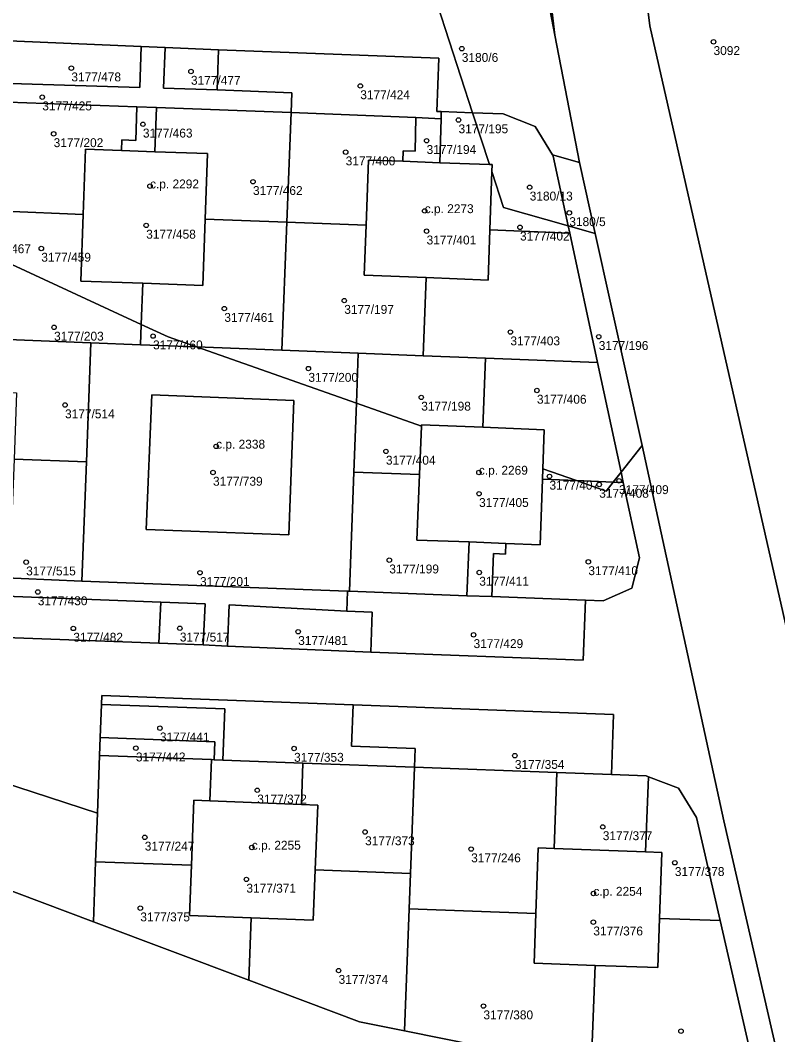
# Model space of a CAD drawing. Extents: x -878211 to -870363, y -1058464 to -1052522.
# Drawn here: x -873952.4 to -873867.2, y -1057145.9 to -1057031.9 of the extents above; entities that cross this region are included whole.
import ezdxf

# ---------------------------------------------------------------- set-up
doc = ezdxf.new("R2010")
doc.units = 0
for name, color, linetype in [('Vrstva 50', 7, 'Continuous'), ('Vrstva 51', 7, 'Continuous'), ('Vrstva 52', 7, 'Continuous')]:
    doc.layers.add(name, color=color, linetype=linetype)

msp = doc.modelspace()

# ---------------------------------------------------------------- linework, layer by layer
at = {"layer": 'Vrstva 50'}
for centre in [(-873874.45, -1057034.33994), (-873902.74, -1057035.10994), (-873946.62, -1057037.29994), (-873933.18, -1057037.67994), (-873914.15, -1057039.29994), (-873949.89, -1057040.55994), (-873938.58, -1057043.60994), (-873903.11, -1057043.12994), (-873948.61, -1057044.68994), (-873906.7, -1057045.45994), (-873915.79, -1057046.73994), (-873937.78, -1057050.56994), (-873926.21, -1057050.06994), (-873895.11, -1057050.68994), (-873906.91, -1057053.34994), (-873890.66, -1057053.56994), (-873938.21, -1057054.97994), (-873896.2, -1057055.18994), (-873906.7, -1057055.62994), (-873950, -1057057.56994), (-873915.95, -1057063.42994), (-873929.43, -1057064.32994), (-873948.56, -1057066.43994), (-873897.28, -1057066.96994), (-873937.44, -1057067.41994), (-873887.35, -1057067.48994), (-873919.98, -1057071.06994), (-873894.3, -1057073.52994), (-873907.3, -1057074.30994), (-873947.33, -1057075.16994), (-873930.35, -1057079.81994), (-873911.27, -1057080.37994), (-873930.7, -1057082.74994), (-873900.82, -1057082.74994), (-873892.89, -1057083.18994), (-873887.3, -1057084.09994), (-873885.07, -1057083.68994), (-873900.8, -1057085.13994), (-873951.7, -1057092.82994), (-873910.89, -1057092.60994), (-873888.52, -1057092.79994), (-873932.16, -1057094.01994), (-873900.78, -1057093.98994), (-873950.39, -1057096.17994), (-873946.4, -1057100.27994), (-873934.43, -1057100.25994), (-873921.13, -1057100.64994), (-873901.42, -1057100.99994), (-873936.67, -1057111.48994), (-873939.37, -1057113.73994), (-873921.59, -1057113.77994), (-873896.78, -1057114.57994), (-873925.73, -1057118.46994), (-873886.9, -1057122.58994), (-873938.37, -1057123.75994), (-873913.61, -1057123.15994), (-873926.34, -1057124.89994), (-873901.69, -1057125.07994), (-873878.8, -1057126.61994), (-873926.95, -1057128.48994), (-873887.95, -1057130.07994), (-873938.87, -1057131.71994), (-873887.96, -1057133.29994), (-873916.59, -1057138.73994), (-873900.31, -1057142.72994), (-873878.11, -1057145.54994)]:
    msp.add_circle(centre, 0.25, dxfattribs=at)
at = {"layer": 'Vrstva 51'}
for points in [[(-873856.51, -1057143.18), (-873881.61, -1057032.55), (-873884.35, -1057010.32), (-873887.66, -1056954.58), (-873887.93, -1056948.97), (-873891.46, -1056888.5), (-873895.24, -1056850.14), (-873908.21, -1056824.62)], [(-873905.95, -1056847.41), (-873904.55, -1056852.25), (-873901.85, -1056861.67), (-873899.71, -1056884.1), (-873897.7, -1056923.04), (-873900.37, -1056922.89), (-873899.61, -1056927.59), (-873898.25, -1056955.98), (-873898.03, -1056955.97), (-873897.18, -1056955.92), (-873896.36, -1056973.46), (-873895.72, -1056985.08), (-873893.67, -1057021.77), (-873892.27, -1057033.58), (-873889.52, -1057047.9), (-873887.76, -1057055.87), (-873882.49, -1057079.7), (-873873.31, -1057121.91), (-873867.32, -1057147.86)], [(-873985.92, -1057027.43), (-873969.54, -1057032.43), (-873966.9, -1057032.99), (-873962.76, -1057033.57), (-873957.79, -1057034.05), (-873955.39, -1057034.15), (-873938.78, -1057034.87), (-873936.07, -1057034.98), (-873930.07, -1057035.24), (-873905.32, -1057036.17), (-873905.55, -1057042.17), (-873905.05, -1057042.19), (-873901.53, -1057042.32), (-873905.48, -1057030.17)], [(-873867.32, -1057147.86), (-873873.31, -1057121.91), (-873882.49, -1057079.7), (-873884.85, -1057082.71), (-873884.6, -1057083.87), (-873882.79, -1057092.33), (-873883.64, -1057095.74), (-873886.85, -1057097.17), (-873888.84, -1057097.1), (-873889.1, -1057103.84), (-873912.98, -1057102.94), (-873929.08, -1057102.26), (-873931.79, -1057102.13), (-873936.79, -1057101.94), (-873959.08, -1057101.11), (-873961.79, -1057100.99), (-873978.27, -1057099.56), (-873981.38, -1057099.09), (-873994.27, -1057095.96), (-873996.87, -1057095.2), (-874017.24, -1057086.73), (-874037.93, -1057076.66), (-874059.05, -1057066.37)], [(-874044.25, -1057082.63), (-874030.48, -1057089.65), (-874026.55, -1057091.55), (-874013.45, -1057097.87), (-874003.97, -1057102.44), (-873996.93, -1057105.83), (-873996.05, -1057103.95), (-873943.69, -1057121.04), (-873943.45, -1057114.57), (-873943.37, -1057112.53), (-873943.23, -1057108.82), (-873943.19, -1057107.81), (-873914.96, -1057108.87), (-873885.69, -1057109.97), (-873885.91, -1057116.71), (-873882.01, -1057116.86), (-873881.76, -1057116.96), (-873878.4, -1057118.25), (-873876.38, -1057121.55), (-873873.72, -1057133.12), (-873870.17, -1057148.52)], [(-873958.9, -1057096.46), (-873936.57, -1057097.32), (-873931.57, -1057097.51), (-873931.79, -1057102.13), (-873929.08, -1057102.26), (-873928.88, -1057097.61), (-873915.66, -1057098.34), (-873915.58, -1057096.09), (-873945.43, -1057094.97), (-873959.13, -1057094.35)], [(-873888.19, -1057149.75), (-873909.17, -1057145.51), (-873914.23, -1057144.49), (-873926.69, -1057139.81), (-873944.14, -1057133.26), (-873964.36, -1057125.67), (-873995.99, -1057110.9), (-873996.63, -1057112.21), (-873992.58, -1057114.18), (-874007.03, -1057143.85), (-874011.08, -1057141.88), (-874011.79, -1057144.08), (-874011.86, -1057146.07)]]:
    msp.add_lwpolyline(points, dxfattribs=at)
for points in [[(-873856.51, -1057143.18), (-873856, -1057126.59), (-873855.59, -1057113.18), (-873859.53, -1057099.33), (-873861.95, -1057049.13), (-873875.62, -1056959.25), (-873874.5, -1056949.59), (-873872.02, -1056941.65), (-873882.99, -1056946.82), (-873887.93, -1056948.97), (-873887.66, -1056954.58), (-873884.35, -1057010.32), (-873881.61, -1057032.55)], [(-873896.43, -1056984.32), (-873896.08, -1056991.24), (-873894.52, -1057021.87), (-873892.27, -1057033.58), (-873893.67, -1057021.77), (-873895.72, -1056985.08)], [(-873900.34, -1056991.4), (-873900, -1056995.87), (-873898.95, -1057009.8), (-873898.16, -1057020.34), (-873898.99, -1057022.65), (-873901.26, -1057023.57), (-873904.45, -1057023.45), (-873904.71, -1057030.2), (-873905.48, -1057030.17), (-873901.53, -1057042.32), (-873898.11, -1057042.45), (-873894.48, -1057043.85), (-873892.56, -1057047.03), (-873889.52, -1057047.9), (-873892.27, -1057033.58), (-873894.52, -1057021.87), (-873896.08, -1056991.24)], [(-873921.93, -1057042.3), (-873921.84, -1057040.06), (-873930.24, -1057039.74), (-873936.25, -1057039.56), (-873936.07, -1057034.98), (-873938.78, -1057034.87), (-873938.93, -1057039.48), (-873955.88, -1057038.97), (-873957.71, -1057038.84), (-873962.68, -1057038.34), (-873967.73, -1057037.55), (-873966.9, -1057032.99), (-873969.54, -1057032.43), (-873970.35, -1057037), (-873982.84, -1057033.33), (-873983.57, -1057035.48), (-873975.87, -1057037.76), (-873971.16, -1057038.79), (-873968.85, -1057039.3), (-873968.02, -1057039.48), (-873960.34, -1057040.59), (-873953.7, -1057041.11), (-873939.25, -1057041.65), (-873937.04, -1057041.73)], [(-873955.39, -1057034.15), (-873955.88, -1057038.97), (-873938.93, -1057039.48), (-873938.78, -1057034.87)], [(-873930.07, -1057035.24), (-873936.07, -1057034.98), (-873936.25, -1057039.56), (-873930.24, -1057039.74)], [(-873930.24, -1057039.74), (-873921.84, -1057040.06), (-873921.93, -1057042.3), (-873907.91, -1057042.83), (-873905.07, -1057043.01), (-873905.05, -1057042.19), (-873905.55, -1057042.17), (-873905.32, -1057036.17), (-873930.07, -1057035.24)], [(-873939.25, -1057041.65), (-873953.7, -1057041.11), (-873954.16, -1057053.39), (-873945.29, -1057053.74), (-873945.02, -1057046.42), (-873940.97, -1057046.56), (-873940.93, -1057045.36), (-873939.38, -1057045.42)], [(-873939.25, -1057041.65), (-873939.38, -1057045.42), (-873940.93, -1057045.36), (-873940.97, -1057046.56), (-873937.23, -1057046.69), (-873937.04, -1057041.73)], [(-873937.23, -1057046.69), (-873931.33, -1057046.9), (-873931.59, -1057054.27), (-873922.4, -1057054.61), (-873921.93, -1057042.3), (-873937.04, -1057041.73)], [(-873922.4, -1057054.61), (-873913.49, -1057054.95), (-873913.21, -1057047.63), (-873909.36, -1057047.77), (-873909.32, -1057046.58), (-873907.97, -1057046.63), (-873907.91, -1057042.83), (-873921.93, -1057042.3)], [(-873899.62, -1057048.14), (-873901.53, -1057042.32), (-873905.05, -1057042.19), (-873905.07, -1057043.01), (-873905.22, -1057047.93)], [(-873890.79, -1057055.01), (-873892.47, -1057047.18), (-873892.56, -1057047.03), (-873894.48, -1057043.85), (-873898.11, -1057042.45), (-873901.53, -1057042.32), (-873899.62, -1057048.14), (-873899.34, -1057048.15), (-873899.37, -1057048.91), (-873898.04, -1057052.95)], [(-873907.91, -1057042.83), (-873907.97, -1057046.63), (-873909.32, -1057046.58), (-873909.36, -1057047.77), (-873905.22, -1057047.93), (-873905.07, -1057043.01)], [(-873938.58, -1057061.48), (-873931.86, -1057061.73), (-873931.59, -1057054.27), (-873931.33, -1057046.9), (-873937.23, -1057046.69), (-873940.97, -1057046.56), (-873945.02, -1057046.42), (-873945.29, -1057053.74), (-873945.56, -1057061.23)], [(-873887.76, -1057055.87), (-873889.52, -1057047.9), (-873892.56, -1057047.03), (-873892.47, -1057047.18), (-873890.79, -1057055.01)], [(-873899.59, -1057055.49), (-873899.37, -1057048.91), (-873899.34, -1057048.15), (-873899.62, -1057048.14), (-873905.22, -1057047.93), (-873909.36, -1057047.77), (-873913.21, -1057047.63), (-873913.49, -1057054.95), (-873913.71, -1057060.57), (-873906.76, -1057060.85), (-873899.79, -1057061.13)], [(-873899.37, -1057048.91), (-873899.59, -1057055.49), (-873890.62, -1057055.84), (-873890.79, -1057055.01), (-873898.04, -1057052.95)], [(-873938.76, -1057066.12), (-873938.58, -1057061.48), (-873945.56, -1057061.23), (-873945.29, -1057053.74), (-873954.16, -1057053.39), (-873954.24, -1057055.55), (-873954.37, -1057058.87)], [(-873938.76, -1057066.12), (-873935.74, -1057067.52), (-873932.57, -1057068.63), (-873922.96, -1057069.01), (-873922.4, -1057054.61), (-873931.59, -1057054.27), (-873931.86, -1057061.73), (-873938.58, -1057061.48)], [(-873922.96, -1057069.01), (-873914.38, -1057069.34), (-873907.1, -1057069.62), (-873906.76, -1057060.85), (-873913.71, -1057060.57), (-873913.49, -1057054.95), (-873922.4, -1057054.61)], [(-873884.85, -1057082.71), (-873882.49, -1057079.7), (-873887.76, -1057055.87), (-873890.79, -1057055.01), (-873890.62, -1057055.84), (-873887.5, -1057070.38)], [(-873887.5, -1057070.38), (-873890.62, -1057055.84), (-873899.59, -1057055.49), (-873899.79, -1057061.13), (-873906.76, -1057060.85), (-873907.1, -1057069.62), (-873900.08, -1057069.89)], [(-873944.43, -1057068.18), (-873938.85, -1057068.39), (-873938.76, -1057066.12), (-873954.37, -1057058.87), (-873954.7, -1057067.78)], [(-873938.85, -1057068.39), (-873932.57, -1057068.63), (-873935.74, -1057067.52), (-873938.76, -1057066.12)], [(-873944.93, -1057081.57), (-873944.43, -1057068.18), (-873954.7, -1057067.78), (-873959.18, -1057067.61), (-873959.41, -1057073.53), (-873952.77, -1057073.78), (-873953.05, -1057081.26)], [(-873915.38, -1057096.1), (-873914.88, -1057082.7), (-873914.59, -1057074.97), (-873932.57, -1057068.63), (-873938.85, -1057068.39), (-873944.43, -1057068.18), (-873944.93, -1057081.57), (-873945.43, -1057094.97), (-873915.58, -1057096.09)], [(-873922.96, -1057069.01), (-873932.57, -1057068.63), (-873914.59, -1057074.97), (-873914.38, -1057069.34)], [(-873914.59, -1057074.97), (-873907.28, -1057077.54), (-873907.28, -1057077.38), (-873900.38, -1057077.67), (-873900.08, -1057069.89), (-873907.1, -1057069.62), (-873914.38, -1057069.34)], [(-873893.64, -1057082.34), (-873889.85, -1057083.67), (-873885.73, -1057083.83), (-873884.85, -1057082.71), (-873887.5, -1057070.38), (-873900.08, -1057069.89), (-873900.38, -1057077.67), (-873893.48, -1057077.96)], [(-873937.59, -1057074.03), (-873921.63, -1057074.66), (-873922.19, -1057089.77), (-873938.2, -1057089.16)], [(-873937.59, -1057074.03), (-873938.2, -1057089.16), (-873922.19, -1057089.77), (-873921.63, -1057074.66)], [(-873907.28, -1057077.54), (-873914.59, -1057074.97), (-873914.88, -1057082.7), (-873907.5, -1057082.99)], [(-873897.79, -1057090.72), (-873893.94, -1057090.87), (-873893.68, -1057083.52), (-873893.64, -1057082.34), (-873893.48, -1057077.96), (-873900.38, -1057077.67), (-873907.28, -1057077.38), (-873907.28, -1057077.54), (-873907.5, -1057082.99), (-873907.8, -1057090.34), (-873901.93, -1057090.56)], [(-873958.92, -1057088.5), (-873959.13, -1057094.35), (-873945.43, -1057094.97), (-873944.93, -1057081.57), (-873953.05, -1057081.26), (-873953.33, -1057088.71)], [(-873915.38, -1057096.1), (-873902.16, -1057096.6), (-873901.93, -1057090.56), (-873907.8, -1057090.34), (-873907.5, -1057082.99), (-873914.88, -1057082.7)], [(-873889.85, -1057083.67), (-873893.64, -1057082.34), (-873893.68, -1057083.52)], [(-873884.6, -1057083.87), (-873884.85, -1057082.71), (-873885.73, -1057083.83)], [(-873899.37, -1057096.7), (-873888.84, -1057097.1), (-873886.85, -1057097.17), (-873883.64, -1057095.74), (-873882.79, -1057092.33), (-873884.6, -1057083.87), (-873885.73, -1057083.83), (-873886.53, -1057084.84), (-873889.85, -1057083.67), (-873893.68, -1057083.52), (-873893.94, -1057090.87), (-873897.79, -1057090.72), (-873897.83, -1057091.92), (-873899.18, -1057091.87)], [(-873889.85, -1057083.67), (-873886.53, -1057084.84), (-873885.73, -1057083.83)], [(-873899.37, -1057096.7), (-873899.18, -1057091.87), (-873897.83, -1057091.92), (-873897.79, -1057090.72), (-873901.93, -1057090.56), (-873902.16, -1057096.6)], [(-873915.66, -1057098.34), (-873912.81, -1057098.44), (-873912.98, -1057102.94), (-873889.1, -1057103.84), (-873888.84, -1057097.1), (-873899.37, -1057096.7), (-873902.16, -1057096.6), (-873915.38, -1057096.1), (-873915.58, -1057096.09)], [(-873936.79, -1057101.94), (-873936.57, -1057097.32), (-873958.9, -1057096.46), (-873959.08, -1057101.11)], [(-873936.79, -1057101.94), (-873931.79, -1057102.13), (-873931.57, -1057097.51), (-873936.57, -1057097.32)], [(-873929.08, -1057102.26), (-873912.98, -1057102.94), (-873912.81, -1057098.44), (-873915.66, -1057098.34), (-873928.88, -1057097.61)], [(-873996.93, -1057105.83), (-873998.7, -1057109.63), (-873995.99, -1057110.9), (-873964.36, -1057125.67), (-873944.14, -1057133.26), (-873943.89, -1057126.5), (-873943.69, -1057121.04), (-873996.05, -1057103.95)], [(-873929.61, -1057115.08), (-873920.59, -1057115.41), (-873908.06, -1057115.88), (-873907.98, -1057113.79), (-873915.14, -1057113.52), (-873914.96, -1057108.87), (-873943.19, -1057107.81), (-873943.23, -1057108.82), (-873929.39, -1057109.33)], [(-873943.37, -1057112.53), (-873930.51, -1057113.01), (-873930.58, -1057115.04), (-873929.61, -1057115.08), (-873929.39, -1057109.33), (-873943.23, -1057108.82)], [(-873892.06, -1057116.48), (-873885.91, -1057116.71), (-873885.69, -1057109.97), (-873914.96, -1057108.87), (-873915.14, -1057113.52), (-873907.98, -1057113.79), (-873908.06, -1057115.88)], [(-873943.37, -1057112.53), (-873943.45, -1057114.57), (-873930.88, -1057115.03), (-873930.58, -1057115.04), (-873930.51, -1057113.01)], [(-873943.45, -1057114.57), (-873943.69, -1057121.04), (-873943.89, -1057126.5), (-873933.12, -1057126.9), (-873932.84, -1057119.59), (-873931.06, -1057119.66), (-873930.88, -1057115.03)], [(-873930.58, -1057115.04), (-873930.88, -1057115.03), (-873931.06, -1057119.66), (-873920.77, -1057120.07), (-873920.59, -1057115.41), (-873929.61, -1057115.08)], [(-873908.51, -1057127.83), (-873908.06, -1057115.88), (-873920.59, -1057115.41), (-873920.77, -1057120.07), (-873918.94, -1057120.14), (-873919.22, -1057127.43)], [(-873908.51, -1057127.83), (-873908.66, -1057131.81), (-873894.42, -1057132.34), (-873894.15, -1057124.95), (-873892.38, -1057125.02), (-873892.06, -1057116.48), (-873908.06, -1057115.88)], [(-873881.76, -1057116.96), (-873882.01, -1057116.86), (-873885.91, -1057116.71), (-873892.06, -1057116.48), (-873892.38, -1057125.02), (-873882.09, -1057125.41)], [(-873873.72, -1057133.12), (-873876.38, -1057121.55), (-873878.4, -1057118.25), (-873881.76, -1057116.96), (-873882.09, -1057125.41), (-873880.25, -1057125.48), (-873880.53, -1057132.87)], [(-873926.42, -1057132.81), (-873919.44, -1057133.07), (-873919.22, -1057127.43), (-873918.94, -1057120.14), (-873920.77, -1057120.07), (-873931.06, -1057119.66), (-873932.84, -1057119.59), (-873933.12, -1057126.9), (-873933.33, -1057132.54)], [(-873887.74, -1057138.15), (-873880.73, -1057138.41), (-873880.53, -1057132.87), (-873880.25, -1057125.48), (-873882.09, -1057125.41), (-873892.38, -1057125.02), (-873894.15, -1057124.95), (-873894.42, -1057132.34), (-873894.62, -1057137.9)], [(-873926.69, -1057139.81), (-873926.42, -1057132.81), (-873933.33, -1057132.54), (-873933.12, -1057126.9), (-873943.89, -1057126.5), (-873944.14, -1057133.26)], [(-873914.23, -1057144.49), (-873909.17, -1057145.51), (-873908.66, -1057131.81), (-873908.51, -1057127.83), (-873919.22, -1057127.43), (-873919.44, -1057133.07), (-873926.42, -1057132.81), (-873926.69, -1057139.81)], [(-873888.19, -1057149.75), (-873887.74, -1057138.15), (-873894.62, -1057137.9), (-873894.42, -1057132.34), (-873908.66, -1057131.81), (-873909.17, -1057145.51)], [(-873873.58, -1057151.31), (-873869.79, -1057150.17), (-873870.17, -1057148.52), (-873873.72, -1057133.12), (-873880.53, -1057132.87), (-873880.73, -1057138.41), (-873887.74, -1057138.15), (-873888.19, -1057149.75), (-873887.74, -1057149.84)]]:
    msp.add_lwpolyline(points, close=True, dxfattribs=at)
at = {"layer": 'Vrstva 52'}
for points in [[(-873945.29, -1057053.74), (-873945.56, -1057061.23), (-873938.58, -1057061.48), (-873931.86, -1057061.73), (-873931.59, -1057054.27), (-873931.33, -1057046.9), (-873937.23, -1057046.69), (-873940.97, -1057046.56), (-873945.02, -1057046.42)], [(-873906.76, -1057060.85), (-873899.79, -1057061.13), (-873899.59, -1057055.49), (-873899.37, -1057048.91), (-873899.34, -1057048.15), (-873899.62, -1057048.14), (-873905.22, -1057047.93), (-873909.36, -1057047.77), (-873913.21, -1057047.63), (-873913.49, -1057054.95), (-873913.71, -1057060.57)], [(-873937.59, -1057074.03), (-873938.2, -1057089.16), (-873922.19, -1057089.77), (-873921.63, -1057074.66)], [(-873907.8, -1057090.34), (-873901.93, -1057090.56), (-873897.79, -1057090.72), (-873893.94, -1057090.87), (-873893.68, -1057083.52), (-873893.64, -1057082.34), (-873893.48, -1057077.96), (-873900.38, -1057077.67), (-873907.28, -1057077.38), (-873907.28, -1057077.54), (-873907.5, -1057082.99)], [(-873933.12, -1057126.9), (-873933.33, -1057132.54), (-873926.42, -1057132.81), (-873919.44, -1057133.07), (-873919.22, -1057127.43), (-873918.94, -1057120.14), (-873920.77, -1057120.07), (-873931.06, -1057119.66), (-873932.84, -1057119.59)], [(-873887.74, -1057138.15), (-873880.73, -1057138.41), (-873880.53, -1057132.87), (-873880.25, -1057125.48), (-873882.09, -1057125.41), (-873892.38, -1057125.02), (-873894.15, -1057124.95), (-873894.42, -1057132.34), (-873894.62, -1057137.9)]]:
    msp.add_lwpolyline(points, close=True, dxfattribs=at)

# ---------------------------------------------------------------- texts
at = {"layer": 'Vrstva 50'}
for s, p in [('3092', (-873874.45, -1057035.829)), ('3180/6', (-873902.74, -1057036.599)), ('3177/478', (-873946.62, -1057038.789)), ('3177/477', (-873933.18, -1057039.169)), ('3177/424', (-873914.15, -1057040.789)), ('3177/425', (-873949.89, -1057042.049)), ('3177/195', (-873903.11, -1057044.619)), ('3177/463', (-873938.58, -1057045.099)), ('3177/202', (-873948.61, -1057046.179)), ('3177/194', (-873906.7, -1057046.949)), ('3177/400', (-873915.79, -1057048.229)), ('c.p. 2292', (-873937.78, -1057050.82)), ('3177/462', (-873926.21, -1057051.559)), ('3180/13', (-873895.11, -1057052.179)), ('c.p. 2273', (-873906.91, -1057053.6)), ('3180/5', (-873890.66, -1057055.059)), ('3177/458', (-873938.21, -1057056.469)), ('3177/401', (-873906.7, -1057057.119)), ('3177/402', (-873896.2, -1057056.679)), ('3177/467', (-873956.74, -1057058.099)), ('3177/459', (-873950, -1057059.059)), ('3177/197', (-873915.95, -1057064.919)), ('3177/461', (-873929.43, -1057065.819)), ('3177/203', (-873948.56, -1057067.929)), ('3177/460', (-873937.44, -1057068.909)), ('3177/403', (-873897.28, -1057068.459)), ('3177/196', (-873887.35, -1057068.979)), ('3177/200', (-873919.98, -1057072.559)), ('3177/198', (-873907.3, -1057075.799)), ('3177/406', (-873894.3, -1057075.019)), ('3177/514', (-873947.33, -1057076.659)), ('c.p. 2338', (-873930.35, -1057080.07)), ('3177/404', (-873911.27, -1057081.869)), ('c.p. 2269', (-873900.82, -1057083)), ('3177/739', (-873930.7, -1057084.239)), ('3177/407', (-873892.89, -1057084.679)), ('3177/408', (-873887.3, -1057085.589)), ('3177/409', (-873885.07, -1057085.179)), ('3177/405', (-873900.8, -1057086.629)), ('3177/515', (-873951.7, -1057094.319)), ('3177/199', (-873910.89, -1057094.099)), ('3177/410', (-873888.52, -1057094.289)), ('3177/201', (-873932.16, -1057095.509)), ('3177/411', (-873900.78, -1057095.479)), ('3177/430', (-873950.39, -1057097.669)), ('3177/482', (-873946.4, -1057101.769)), ('3177/517', (-873934.43, -1057101.749)), ('3177/481', (-873921.13, -1057102.139)), ('3177/429', (-873901.42, -1057102.489)), ('3177/441', (-873936.67, -1057112.979)), ('3177/442', (-873939.37, -1057115.229)), ('3177/353', (-873921.59, -1057115.269)), ('3177/354', (-873896.78, -1057116.069)), ('3177/372', (-873925.73, -1057119.959)), ('3177/373', (-873913.61, -1057124.649)), ('3177/377', (-873886.9, -1057124.079)), ('3177/247', (-873938.37, -1057125.249)), ('c.p. 2255', (-873926.34, -1057125.149)), ('3177/246', (-873901.69, -1057126.569)), ('3177/378', (-873878.8, -1057128.109)), ('3177/371', (-873926.95, -1057129.979)), ('c.p. 2254', (-873887.95, -1057130.33)), ('3177/375', (-873938.87, -1057133.209)), ('3177/376', (-873887.96, -1057134.789)), ('3177/374', (-873916.59, -1057140.229)), ('3177/380', (-873900.31, -1057144.219))]:
    msp.add_text(s, height=0.999996, dxfattribs=at).set_placement(p)

doc.saveas('drawing.dxf')
